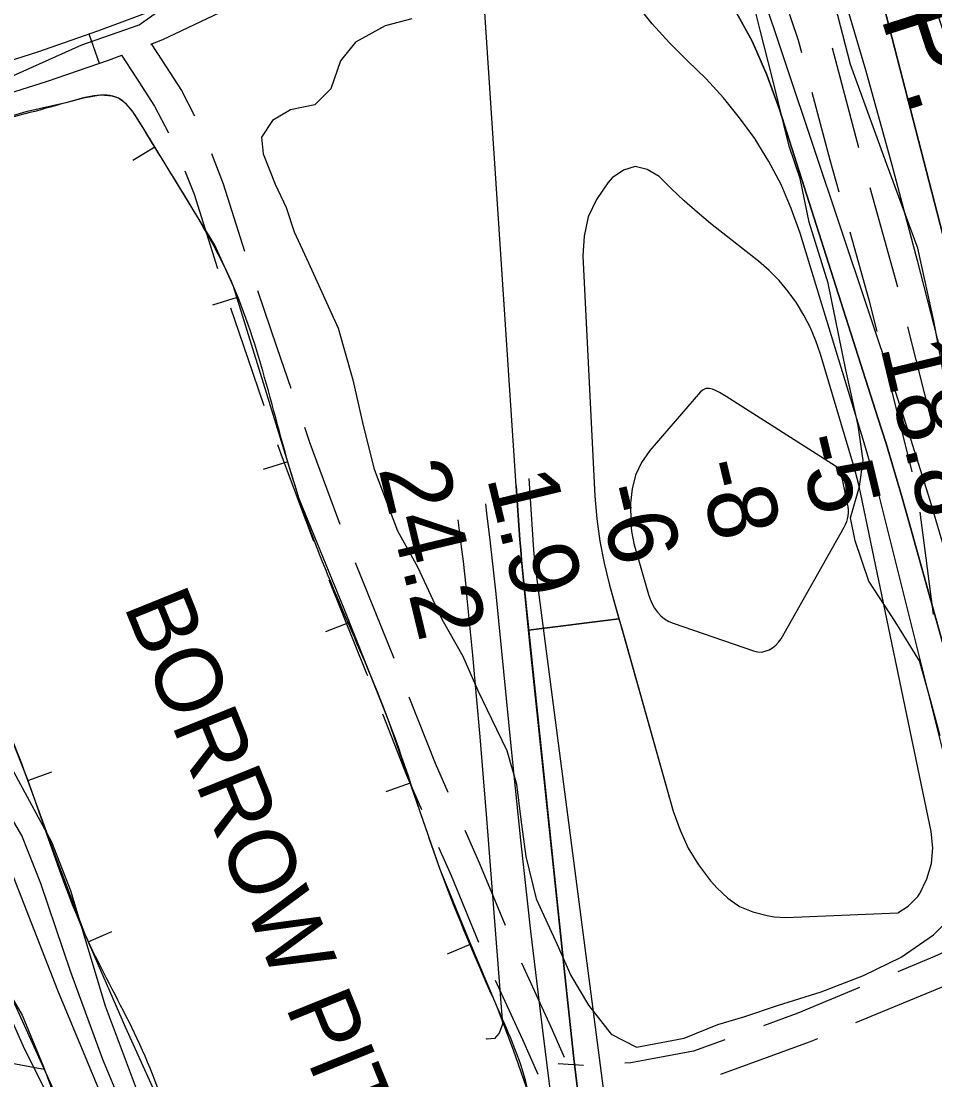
# Model space of a CAD drawing. Extents: x 3598634 to 3636690, y 517270 to 542944.
# Drawn here: x 3631009 to 3631893, y 525659 to 526684 of the extents above; entities that cross this region are included whole.
import ezdxf

# ---------------------------------------------------------------- set-up
doc = ezdxf.new("R2010")
doc.units = 0
for name, color, linetype in [('V-BORW-IDEN', 7, 'Continuous'), ('V-BORW-LINE', 7, 'Continuous'), ('V-LEVE-TOET', 7, 'Continuous'), ('V-RIVR-RANG', 7, 'Continuous'), ('V-ROAD-CNTR', 7, 'Continuous'), ('V-RRAP-FSHR', 7, 'Continuous'), ('V-SITE-VEGE', 7, 'Continuous'), ('V-TOPO-DPTH', 7, 'Continuous'), ('V-TOPO-MINR', 7, 'Continuous'), ('V-TOPO-SHOR', 7, 'Continuous'), ('V-TOPO-WATR', 7, 'Continuous'), ('V-TOPO-WATR-IDEN', 7, 'Continuous')]:
    doc.layers.add(name, color=color, linetype=linetype)

msp = doc.modelspace()

# ---------------------------------------------------------------- linework, layer by layer
at = {"layer": 'V-BORW-LINE'}
for p, q in [((3631138, 526562.3), (3631116.7, 526549.3)), ((3631217.7, 526416.6), (3631193.8, 526409.1)), ((3631267, 526257.4), (3631243.1, 526250.1)), ((3631326.6, 526102), (3631303.4, 526092.7)), ((3631015, 525948.8), (3631038.5, 525957.4)), ((3631385.4, 525946.2), (3631361.8, 525938)), ((3631073.4, 525792.8), (3631096.3, 525802.8)), ((3631444.1, 525790.3), (3631421.1, 525780.6))]:
    msp.add_line(p, q, dxfattribs=at)
for points in [[(3631500, 525646), (3631485.5, 525687.6), (3631469.9, 525728.9), (3631441.8, 525795.7), (3631414.5, 525862.8), (3631389.1, 525935.4), (3631364.1, 526008.1), (3631321.4, 526115), (3631278, 526221.5), (3631246.4, 526324.2), (3631214.4, 526427.2), (3631196.1, 526467.4), (3631126.7, 526580.9), (3631116.6, 526597.1), (3631110.5, 526604.2), (3631102.9, 526609.5), (3631096.8, 526611.7), (3631085.7, 526612.6), (3631068.7, 526609.7), (3631052, 526605.2), (3631013.3, 526596.3), (3630975, 526585.1)], [(3630975.5, 526048.3), (3631011.3, 525959), (3631040.4, 525879.4), (3631070.3, 525800.1), (3631109.5, 525710.5), (3631149.8, 525621.4)]]:
    msp.add_lwpolyline(points, dxfattribs=at)
msp.add_spline([(3630975, 526585.1), (3631052, 526605.2), (3631102.9, 526609.5), (3631126.7, 526580.9), (3631214.4, 526427.2), (3631278, 526221.5), (3631364.1, 526008.1), (3631414.5, 525862.8), (3631469.9, 525728.9), (3631500, 525646), (3631501, 525593.6), (3631358.1, 525555.8), (3631253.3, 525516), (3631197.2, 525519.2), (3631149.8, 525621.4), (3631070.3, 525800.1), (3631011.3, 525959), (3630940.1, 526137.7), (3630858.5, 526350.5), (3630820.7, 526446.1), (3630877.9, 526518.8), (3630942, 526565.5), (3630975, 526585.1)], degree=3, dxfattribs=at)
at = {"layer": 'V-LEVE-TOET'}
msp.add_lwpolyline([(3630975.1, 525771), (3631010.7, 525691.5), (3631050.1, 525612.6), (3631086.9, 525526.6), (3631135.8, 525414.6), (3631182.8, 525311.6), (3631223.5, 525224.9), (3631271.1, 525114.9), (3631314.9, 525015.8)], dxfattribs=at)
at = {"layer": 'V-ROAD-CNTR'}
for p, q in [((3631074.3, 526671.8), (3631084.1, 526643.4)), ((3631794.1, 526658.4), (3631819.7, 526561.7)), ((3631830.4, 526523.2), (3631857.2, 526426.9)), ((3631867.1, 526388.1), (3631891.4, 526291.1)), ((3631847, 526344.9), (3631871.3, 526247.9)), ((3631878.9, 526208.7), (3631891.9, 526109.6)), ((3631332.1, 526160), (3631369.5, 526067.2)), ((3631553.2, 525672.8), (3631528.7, 525674.4))]:
    msp.add_line(p, q, dxfattribs=at)
for points in [[(3630855.8, 526566.4), (3631067.5, 526661.3), (3631122.8, 526680.8), (3631169.6, 526714.1), (3631216.6, 526732.4), (3631340.3, 526778.3), (3631425.8, 526808.3), (3631490.7, 526821.7), (3631519.3, 526842.4), (3631534.2, 526873.1), (3631534.1, 526916.4), (3631524.5, 526975.4), (3631515.2, 527032.3), (3631487.6, 527098), (3631443.2, 527207.4), (3631397.2, 527312.7), (3631356.9, 527399.5), (3631352, 527434.8), (3631355.7, 527495.9), (3631469.8, 527542.5), (3631534.1, 527538.2), (3631591.3, 527518.5)], [(3630967.6, 526636.4), (3631024.7, 526654.6), (3631082.9, 526674.7), (3631106.6, 526683.6), (3631134.2, 526694), (3631188.6, 526719.9), (3631262.6, 526751.8), (3631353.3, 526789.6), (3631440.8, 526815.4), (3631476.5, 526828.6), (3631494.7, 526840.3), (3631504.8, 526850.1), (3631514, 526870.3), (3631518.1, 526895.6), (3631508.8, 526950.6), (3631489.7, 527036.1), (3631465.4, 527116.8), (3631434.5, 527212.1), (3631405.3, 527261.9), (3631384.7, 527297.1), (3631345.6, 527373.1)], [(3631134.3, 526662), (3631146, 526666.4), (3631201, 526692.6), (3631274.3, 526724.2), (3631363.3, 526761.2), (3631450.2, 526786.9), (3631490, 526801.5), (3631513.6, 526816.7), (3631529.7, 526832.5), (3631538, 526850.7)], [(3631732.9, 526749), (3631761.2, 526665.7), (3631764.3, 526654)], [(3631134.7, 526662.1), (3631145, 526646.4), (3631163.9, 526617), (3631176.5, 526592.5)], [(3630828.5, 526539.4), (3630853.5, 526550.1), (3630906.8, 526578.4), (3630942.8, 526596.9), (3630976.7, 526607.9), (3631034.1, 526626.2), (3631093.1, 526646.5), (3631106, 526651.3)], [(3631105.9, 526651.3), (3631119.8, 526630.1), (3631137.9, 526602), (3631151.2, 526576)], [(3631774.5, 526615.4), (3631791.8, 526549.9), (3631800.4, 526518.8)], [(3631193, 526556.1), (3631204.4, 526526.6), (3631224.9, 526461.4)], [(3631167.2, 526539.4), (3631176.1, 526516.6), (3631198.8, 526444.6)], [(3631811.2, 526480.3), (3631829.6, 526414.2), (3631837.2, 526383.7)], [(3631237.4, 526423.4), (3631256.1, 526368.3), (3631269.8, 526328.8)], [(3631211.5, 526406.6), (3631227.8, 526358.6), (3631243.8, 526312)], [(3631282.9, 526291), (3631288.2, 526275.4), (3631317.4, 526197.2)], [(3631256.9, 526274.2), (3631260, 526265.3), (3631291.7, 526180.5)], [(3631306.5, 526143.3), (3631343.1, 526052.5), (3631343.9, 526050.6)], [(3631384.2, 526030), (3631409.5, 525965.6), (3631422, 525937.5)], [(3631358.5, 526013.4), (3631381.8, 525954), (3631396.5, 525920.9)], [(3631438.3, 525900.9), (3631452.6, 525868.6), (3631477.3, 525808.9)], [(3631412.8, 525884.3), (3631425.1, 525856.8), (3631451.7, 525792.2)], [(3631949.2, 525803.7), (3631893, 525778.3), (3631857.6, 525763.6)], [(3631493.2, 525772.2), (3631521.7, 525710.5), (3631534.6, 525681.1)], [(3631467.8, 525755.6), (3631494.3, 525698.2), (3631509.1, 525664.6)], [(3631908.9, 525752.6), (3631905, 525750.8), (3631816.6, 525714.2)], [(3631820.6, 525748.3), (3631760.8, 525723.5), (3631727.7, 525711.4)], [(3631690.1, 525697.7), (3631659.9, 525686.7), (3631599.1, 525675.4), (3631593.1, 525675.1)], [(3631779.7, 525698.8), (3631771.7, 525695.5), (3631685.9, 525664.2)]]:
    msp.add_lwpolyline(points, dxfattribs=at)
at = {"layer": 'V-RRAP-FSHR'}
msp.add_line((3631030.8, 525669), (3630982.8, 525678), dxfattribs=at)
msp.add_lwpolyline([(3630676.1, 526428.4), (3630706.4, 526394.1), (3630770.4, 526253.8), (3630975.4, 525791.1), (3631136.1, 525437.1), (3631437.9, 524736.4), (3631513.5, 524581), (3631536.5, 524547.2)], dxfattribs=at)
at = {"layer": 'V-SITE-VEGE'}
for points in [[(3631894, 526696.9), (3631917.8, 526626.5), (3631937.5, 526553.7), (3631947.7, 526507), (3631980.8, 526392.5), (3632002.7, 526285.3), (3632019.9, 526210.9), (3632035.6, 526150.3), (3632054.1, 526036.7), (3632046.4, 526000.9), (3632006.4, 525997.2), (3631977.1, 526007.3), (3631942.4, 526042.7), (3631933.1, 526096.7), (3631926.6, 526180), (3631920.7, 526247.8), (3631905.1, 526325.4), (3631892.7, 526392.5), (3631877.1, 526464.5), (3631846.8, 526546.4), (3631811.9, 526642.2), (3631789.8, 526727.3)], [(3630986.1, 525984.9), (3631038, 525889.6), (3631056.5, 525842.4), (3631090.1, 525730.7), (3631123, 525643), (3631163.4, 525549.5), (3631175.5, 525520.5), (3631175.4, 525513.9), (3631174.6, 525513.1), (3631172.1, 525511.5), (3631171.3, 525511.5), (3631165.5, 525510.7), (3631154, 525519.9), (3631087.9, 525678.8), (3631056.6, 525763.2), (3631027.7, 525849.3), (3631009.2, 525895.6), (3630988.1, 525931.3)]]:
    msp.add_lwpolyline(points, dxfattribs=at)
at = {"layer": 'V-TOPO-DPTH'}
for points in [[(3631587.6, 526105.5), (3631500.1, 526094.4), (3631495, 526142.9), (3631494, 526152.6), (3631493.2, 526162.4), (3631492.4, 526172.1), (3631491.7, 526181.9), (3631488.1, 526234.2), (3631428.4, 527136.9)], [(3631699.3, 526695.9), (3631716.5, 526664.7), (3631730.8, 526632.2), (3631743.2, 526598.6), (3631838.4, 526300), (3631846.2, 526275.1), (3631853.9, 526250), (3631861.2, 526225), (3631868.3, 526199.8), (3631923.5, 526001.6), (3631936.6, 525959.4), (3631951.3, 525917.8), (3631968.5, 525877.2), (3631987.3, 525837.2), (3631996.7, 525831.2), (3632004.7, 525829.8), (3632010.5, 525835.5), (3632014.8, 525845.9), (3631961.5, 526220.2), (3631957.2, 526247.2), (3631952.3, 526274.1), (3631946.5, 526300.8), (3631940.1, 526327.3), (3631753, 527052)], [(3631654.6, 525883.5), (3631664.7, 525867.3), (3631676.3, 525851.8), (3631682.6, 525844.6), (3631693, 525834.9), (3631704.4, 525826.9), (3631717.3, 525821.6), (3631731.1, 525818), (3631737.9, 525817), (3631749.1, 525816.1), (3631857.5, 525820.6), (3631867.7, 525827.1), (3631876.9, 525836.5), (3631878.8, 525839.6), (3631885.8, 525853.8), (3631890.3, 525868.5), (3631891.4, 525883.8), (3631890, 525899.6), (3631821.8, 526226.3), (3631820.1, 526233.9), (3631818.3, 526241.4), (3631816.3, 526248.9), (3631814.2, 526256.4), (3631782.7, 526361.7), (3631778.1, 526374.7), (3631772.9, 526387.3), (3631766.6, 526399.5), (3631759.6, 526411.3), (3631751.5, 526422.4), (3631742.7, 526433), (3631733.1, 526442.6), (3631722.7, 526451.7), (3631676.3, 526488.4), (3631663.3, 526499.2), (3631650.6, 526510.3), (3631638.3, 526521.9), (3631626.4, 526533.9), (3631614.9, 526540.6), (3631603.4, 526543.3), (3631592.1, 526540), (3631581, 526532.6), (3631576.7, 526527.7), (3631565.9, 526511.6), (3631557.8, 526494.6), (3631553.8, 526476.1), (3631552.5, 526456.8), (3631564.3, 526224.1), (3631566.1, 526202.3), (3631568.9, 526180.6), (3631573.2, 526159.2), (3631578.4, 526137.9), (3631640.2, 525919.1), (3631646.7, 525900.9), (3631654.6, 525883.5)], [(3631654.6, 525883.5), (3631664.7, 525867.3), (3631676.3, 525851.8), (3631682.6, 525844.6), (3631693, 525834.9), (3631704.4, 525826.9), (3631717.3, 525821.6), (3631731.1, 525818), (3631737.9, 525817), (3631749.1, 525816.1), (3631857.5, 525820.6), (3631867.7, 525827.1), (3631876.9, 525836.5), (3631878.8, 525839.6), (3631885.8, 525853.8), (3631890.3, 525868.5), (3631891.4, 525883.8), (3631890, 525899.6), (3631821.8, 526226.3), (3631820.1, 526233.9), (3631818.3, 526241.4), (3631816.3, 526248.9), (3631814.2, 526256.4), (3631782.7, 526361.7), (3631778.1, 526374.7), (3631772.9, 526387.3), (3631766.6, 526399.5), (3631759.6, 526411.3), (3631751.5, 526422.4), (3631742.7, 526433), (3631733.1, 526442.6), (3631722.7, 526451.7), (3631676.3, 526488.4), (3631663.3, 526499.2), (3631650.6, 526510.3), (3631638.3, 526521.9), (3631626.4, 526533.9), (3631614.9, 526540.6), (3631603.4, 526543.3), (3631592.1, 526540), (3631581, 526532.6), (3631576.7, 526527.7), (3631565.9, 526511.6), (3631557.8, 526494.6), (3631553.8, 526476.1), (3631552.5, 526456.8), (3631564.3, 526224.1), (3631566.1, 526202.3), (3631568.9, 526180.6), (3631573.2, 526159.2), (3631578.4, 526137.9), (3631587.6, 526105.5)], [(3631856.9, 523871.3), (3631785.9, 524273.4), (3631780.1, 524305.7), (3631774.3, 524338), (3631768.4, 524370.3), (3631762.4, 524402.5), (3631756.4, 524434.8), (3631750.3, 524467), (3631744.3, 524499.3), (3631738.3, 524531.6), (3631606, 525245.3), (3631603.2, 525260.9), (3631600.5, 525276.6), (3631597.9, 525292.2), (3631595.5, 525307.9), (3631576.1, 525437.6), (3631564.5, 525518.2), (3631553.7, 525598.9), (3631544, 525679.7), (3631535, 525760.6), (3631501.4, 526081.5), (3631500.1, 526094.4), (3631587.6, 526105.5), (3631589.9, 526097.4)], [(3631589.9, 526097.4), (3631640.2, 525919.1), (3631646.7, 525900.9), (3631654.6, 525883.5)]]:
    msp.add_lwpolyline(points, dxfattribs=at)
at = {"layer": 'V-TOPO-MINR'}
for points in [[(3631753, 527052), (3631940.1, 526327.3), (3631946.5, 526300.8), (3631952.3, 526274.1), (3631957.2, 526247.2), (3631961.5, 526220.2), (3632014.8, 525845.9), (3632010.5, 525835.5), (3632004.7, 525829.8), (3631996.7, 525831.2), (3631987.3, 525837.2), (3631968.5, 525877.2), (3631951.3, 525917.8), (3631936.6, 525959.4), (3631923.5, 526001.6), (3631868.3, 526199.8), (3631861.2, 526225), (3631853.9, 526250), (3631846.2, 526275.1), (3631838.4, 526300), (3631743.2, 526598.6), (3631730.8, 526632.2), (3631716.5, 526664.7), (3631699.3, 526695.9)], [(3631799.3, 526729.1), (3631826.2, 526637.2), (3631851.7, 526545), (3631876.2, 526452.5), (3631917.9, 526290.1), (3631920.6, 526278.5), (3631923.1, 526266.9), (3631925.2, 526255.3), (3631927.1, 526243.6), (3631950.3, 526080.9), (3631948.4, 526076.4), (3631945.9, 526074), (3631942.4, 526074.5), (3631938.3, 526077.2), (3631930.1, 526094.5), (3631922.5, 526112.1), (3631916, 526130.2), (3631910.1, 526148.4), (3631899.7, 526183.8), (3631888.9, 526219.9), (3631877.8, 526255.9), (3631866.4, 526291.7), (3631854.7, 526327.5), (3631723.5, 526720.3)], [(3631949.1, 525787.3), (3631842.2, 526214.5), (3631838.2, 526229.9), (3631834, 526245.2), (3631829.6, 526260.5), (3631825.1, 526275.8), (3631762.9, 526479), (3631754.4, 526502.8), (3631744.6, 526526), (3631732.8, 526548.2), (3631719.5, 526569.8), (3631719, 526570.5), (3631704.4, 526590.7), (3631688.8, 526610), (3631671.9, 526628.3), (3631654.1, 526645.7), (3631636.4, 526663.2), (3631619.6, 526681.5), (3631604.1, 526700.9)], [(3631619.6, 526120), (3631622, 526115.9), (3631624.8, 526111.9), (3631628.1, 526108.5), (3631631.7, 526105.4), (3631635.8, 526103), (3631640.1, 526101.1), (3631717.8, 526074.4), (3631721.6, 526073.5), (3631725.5, 526073.3), (3631729.2, 526074), (3631733, 526075.3), (3631736.4, 526077.3), (3631739.5, 526079.8), (3631742.2, 526082.7), (3631744.5, 526086), (3631805.8, 526194.3), (3631807.1, 526196.9), (3631808.2, 526199.6), (3631808.9, 526202.3), (3631809.5, 526205.2), (3631809.7, 526208.1), (3631809.7, 526211), (3631809.5, 526213.9), (3631809, 526216.8), (3631804.8, 526237), (3631804.7, 526237.5), (3631804.4, 526238.6), (3631804.3, 526239.2), (3631802, 526246.7), (3631800.8, 526249.6), (3631798.2, 526252.8), (3631797.4, 526253.4), (3631691.5, 526320.8), (3631688.3, 526322.8), (3631685, 526324.6), (3631681.6, 526326.3), (3631678.2, 526327.9), (3631674.9, 526328.6), (3631671.8, 526328.5), (3631669, 526327.2), (3631666.4, 526325.2), (3631617.5, 526268.4), (3631609.5, 526256.8), (3631603.5, 526244.5), (3631600.3, 526231.2), (3631598.9, 526217.3), (3631599.2, 526198.3), (3631599.5, 526193.3), (3631600, 526188.3), (3631600.9, 526183.4), (3631602.1, 526178.5), (3631616.1, 526129), (3631617.7, 526124.4), (3631619.6, 526120)], [(3631488.1, 526234.2), (3631491.7, 526181.9), (3631492.4, 526172.1), (3631493.2, 526162.4), (3631494, 526152.6), (3631495, 526142.9), (3631535, 525760.6), (3631544, 525679.7), (3631553.7, 525598.9), (3631564.5, 525518.2), (3631576.1, 525437.6), (3631595.5, 525307.9), (3631597.9, 525292.2), (3631600.5, 525276.6), (3631603.2, 525260.9), (3631606, 525245.3), (3631738.3, 524531.6)], [(3631500.4, 526241.3), (3631504.8, 526172.2), (3631505.1, 526168.8), (3631505.4, 526165.3)], [(3631458.2, 526216.7), (3631459.3, 526207.6), (3631462.4, 526181.7), (3631465.4, 526155.7), (3631468.2, 526129.6), (3631470.8, 526103.6), (3631483.1, 525979.2), (3631492.2, 525891), (3631501.9, 525802.9), (3631512.4, 525714.8), (3631523.4, 525626.8), (3631561.8, 525331.6), (3631565.8, 525300.4), (3631570, 525269.1), (3631574.2, 525237.9), (3631578.5, 525206.7), (3631599.7, 525053.7), (3631603.5, 525018.6), (3631606.1, 524983.4)], [(3631431.5, 526201.2), (3631435.1, 526172.8), (3631436.6, 526160.9), (3631438, 526149), (3631439.2, 526137), (3631440.4, 526125.1), (3631445.6, 526070.1), (3631449.3, 526030.6), (3631452.8, 525991.1), (3631456.1, 525951.6), (3631459.3, 525912.1), (3631474.9, 525712.8), (3631471.7, 525704.3), (3631467, 525699)], [(3631505.4, 526165.3), (3631505.7, 526161.9), (3631506.2, 526158.5), (3631601.9, 525422.8)], [(3631467, 525699), (3631459.9, 525698.5), (3631459.1, 525698.8)]]:
    msp.add_lwpolyline(points, dxfattribs=at)
at = {"layer": 'V-TOPO-SHOR'}
for points in [[(3631898.7, 525992.1), (3631888.7, 526029.1), (3631878.7, 526064.9), (3631855, 526102.8), (3631829.5, 526141.9), (3631816.2, 526181), (3631811.9, 526203.1), (3631820.6, 526233.5), (3631824.1, 526258.8), (3631819.2, 526292.5), (3631807.4, 526346.5), (3631790.1, 526430.4), (3631771.9, 526489.6), (3631763.2, 526531.8), (3631752.5, 526563.1), (3631736.2, 526628.7), (3631724.3, 526675.6), (3631714.4, 526715.9)], [(3631387.1, 526686.6), (3631361.1, 526679.7), (3631332.4, 526663.8), (3631318, 526645.8), (3631308.6, 526618.6), (3631292.9, 526603.2), (3631269.5, 526598.2), (3631251.9, 526588), (3631241.3, 526571.9), (3631243.1, 526555.7), (3631254.5, 526526.4), (3631265.3, 526503.6), (3631272.9, 526480.1), (3631286.9, 526450.1), (3631315.5, 526386.9), (3631329.9, 526336.9), (3631339.8, 526292.6), (3631350.5, 526250.4), (3631373.2, 526190.5), (3631392.4, 526155.9), (3631415.9, 526105.1), (3631436.3, 526069.2), (3631450.9, 526036), (3631464.2, 526008.6), (3631478.9, 525978), (3631488.3, 525945.4), (3631492.5, 525911), (3631497.3, 525875.3), (3631507.3, 525834.3), (3631527.6, 525790), (3631541, 525760), (3631558.2, 525731.3), (3631580, 525703.2), (3631604.5, 525690.7), (3631650.7, 525699.3), (3631683.2, 525712.6), (3631708.6, 525720.1), (3631741.2, 525730.9), (3631783.4, 525744.1), (3631824.5, 525759.9), (3631861, 525777.7), (3631892.3, 525799.5), (3631915.2, 525822.6)], [(3631101.5, 525607.3), (3631044.1, 525745.6), (3630986, 525893.8)], [(3630971.9, 525786.3), (3631009.6, 525721.5), (3631030.3, 525671.6), (3631043.8, 525635.5)]]:
    msp.add_lwpolyline(points, dxfattribs=at)
at = {"layer": 'V-TOPO-WATR'}
msp.add_lwpolyline([(3631654.6, 525883.5), (3631664.7, 525867.3), (3631676.3, 525851.8), (3631682.6, 525844.6), (3631693, 525834.9), (3631704.4, 525826.9), (3631717.3, 525821.6), (3631731.1, 525818), (3631737.9, 525817), (3631749.1, 525816.1), (3631857.5, 525820.6), (3631867.7, 525827.1), (3631876.9, 525836.5), (3631878.8, 525839.6), (3631885.8, 525853.8), (3631890.3, 525868.5), (3631891.4, 525883.8), (3631890, 525899.6), (3631821.8, 526226.3), (3631820.1, 526233.9), (3631818.3, 526241.4), (3631816.3, 526248.9), (3631814.2, 526256.4), (3631782.7, 526361.7), (3631778.1, 526374.7), (3631772.9, 526387.3), (3631766.6, 526399.5), (3631759.6, 526411.3), (3631751.5, 526422.4), (3631742.7, 526433), (3631733.1, 526442.6), (3631722.7, 526451.7), (3631676.3, 526488.4), (3631663.3, 526499.2), (3631650.6, 526510.3), (3631638.3, 526521.9), (3631626.4, 526533.9), (3631614.9, 526540.6), (3631603.4, 526543.3), (3631592.1, 526540), (3631581, 526532.6), (3631576.7, 526527.7), (3631565.9, 526511.6), (3631557.8, 526494.6), (3631553.8, 526476.1), (3631552.5, 526456.8), (3631564.3, 526224.1), (3631566.1, 526202.3), (3631568.9, 526180.6), (3631573.2, 526159.2), (3631578.4, 526137.9), (3631640.2, 525919.1), (3631646.7, 525900.9), (3631654.6, 525883.5)], dxfattribs=at)

# ---------------------------------------------------------------- texts
at = {"layer": 'V-BORW-IDEN'}
msp.add_text('BORROW PIT', height=64, rotation=291.9856, dxfattribs=at).set_placement((3631107.6, 526118.1))
at = {"layer": 'V-RIVR-RANG'}
for s, p in [('18.8', (3631840.3, 526369)), ('-5', (3631759, 526279.5)), ('24.2', (3631354.5, 526250.9)), ('-8', (3631662.1, 526254.8)), ('1.9', (3631459.4, 526242.5)), ('-6', (3631565.1, 526230.7))]:
    msp.add_text(s, height=67, rotation=283.5283, dxfattribs=at).set_placement(p)
at = {"layer": 'V-TOPO-WATR-IDEN'}
msp.add_text('L.W.R.P.', height=83, rotation=287.7902, dxfattribs=at).set_placement((3631736.8, 527012.2))

doc.saveas('drawing.dxf')
